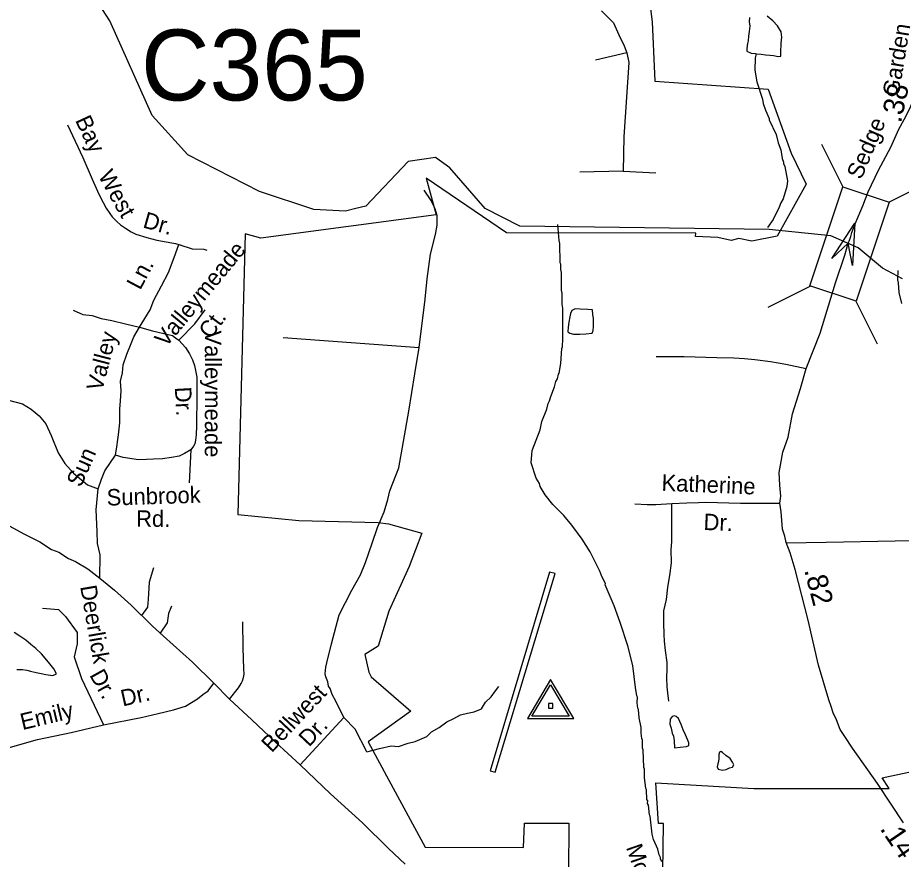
# Model space of a CAD drawing. Extents: x 1547597 to 1699558, y 810033 to 920809.
# Drawn here: x 1658932 to 1664043, y 855654 to 860524 of the extents above; entities that cross this region are included whole.
import ezdxf

# ---------------------------------------------------------------- set-up
doc = ezdxf.new("R2010")
doc.units = 0
for name, color, linetype in [('Exist Aviation Commercial or Municipal Perimeter Paved', 7, 'Continuous'), ('Exist Boundary Political City Limit New', 7, 'Continuous'), ('Exist Hydrographic Creek Single Shore', 7, 'Continuous'), ('Exist Hydrographic Misc Water Feature', 7, 'Continuous'), ('Exist Road Non-System Type 51', 7, 'Continuous'), ('Exist Road Non-System Type 51 Label', 7, 'Continuous'), ('Exist Road Secondary Mileage Hundredths English Label', 7, 'Continuous'), ('Exist Road Secondary Structure Culvert Number Label', 7, 'Continuous'), ('Exist Road Secondary Structure Standard Bridge Attributed CELL', 7, 'Continuous'), ('Exist Road Secondary Structure Standard Bridge CELL', 7, 'Continuous'), ('Exist Road Secondary Type 51 Attributed', 7, 'Continuous'), ('Exist Road Secondary Type 51 Label', 7, 'Continuous'), ('Exist Survey Geodetic Marker CELL', 7, 'Continuous'), ('Map Preparation Boundary City Limit Buffer Line', 7, 'Continuous')]:
    doc.layers.add(name, color=color, linetype=linetype)

msp = doc.modelspace()

# ---------------------------------------------------------------- linework, layer by layer
at = {"layer": 'Exist Aviation Commercial or Municipal Perimeter Paved'}
msp.add_lwpolyline([(1661664.5, 856166.4), (1661694.3, 856158), (1662040.8, 857307.8), (1662008.8, 857316), (1661664.5, 856166.4)], dxfattribs=at)
at = {"layer": 'Exist Boundary Political City Limit New'}
for points in [[(1663164.3, 861283.2), (1662922.8, 861272), (1662922.5, 861305), (1662626.8, 861305), (1662573.3, 860728.7), (1662603.2, 860499.7), (1662617, 860156.7)], [(1662617, 860156.7), (1663274, 860109.7), (1663406.1, 859740), (1663494, 859560.4), (1663325.3, 859259.7), (1663179.7, 859231), (1663104.4, 859246), (1663058.5, 859234.1), (1662982.8, 859251.7), (1662853.9, 859257.6), (1662855.2, 859277.7), (1661759.6, 859278.1), (1661294.8, 859595.7), (1661352.5, 859383.7), (1660339, 859247.5), (1660247.5, 859272.5), (1660205.2, 857648.5), (1660558.7, 857614.5), (1661017, 857603.5), (1661076.8, 857595.3), (1661269.7, 857540.6), (1661197.4, 857347.5), (1661078.7, 857089), (1661018.4, 856888), (1660941.1, 856838.6), (1660962.9, 856736.1), (1660976.5, 856708.9), (1661206.5, 856511), (1660959.4, 856333.7), (1661079.7, 856111.5), (1661289.5, 855723.8), (1661858, 855723), (1661864.3, 855863.5), (1662120, 855862.5)], [(1662120, 855862.5), (1662119, 855573), (1662217.7, 855379.4), (1661933, 855280), (1662650.8, 854603.3), (1662667.5, 855860.7), (1662638.5, 855860.8), (1662623.7, 856096.8), (1663191, 856063.2), (1663973.9, 856064.5), (1663932.8, 856125.9), (1664474.6, 856241.5)]]:
    msp.add_lwpolyline(points, dxfattribs=at)
at = {"layer": 'Exist Hydrographic Creek Single Shore'}
for points in [[(1660888.1, 859418.9), (1660829.3, 859403.6), (1660645.4, 859413.9), (1660330.3, 859518.8), (1659916.3, 859730.7), (1659710.3, 859958.1), (1659466.3, 860504.7), (1659360.3, 860671), (1659121.3, 860948.3)], [(1664050.4, 859013.1), (1663934.4, 859074.5), (1663794.3, 859192.2), (1663636.4, 859261.1), (1663278.3, 859297.9), (1661836.3, 859317.5), (1661637.3, 859419.9), (1661432.4, 859653.9), (1661349.3, 859714.7), (1661191.3, 859691.6), (1660946.3, 859434), (1660888.1, 859418.9)]]:
    msp.add_lwpolyline(points, dxfattribs=at)
at = {"layer": 'Exist Hydrographic Misc Water Feature'}
for points in [[(1663164.5, 860525), (1663164.2, 860499.9), (1663167.2, 860474.2), (1663163, 860444.2), (1663160.4, 860416.8), (1663156.7, 860389.5), (1663153.8, 860374.4), (1663149.5, 860345), (1663149.9, 860329.3), (1663174.8, 860319), (1663198.8, 860315.9), (1663204.1, 860315.4)], [(1663204.1, 860315.4), (1663232.2, 860312.6), (1663258.3, 860308.9), (1663283.5, 860307), (1663304.6, 860304.5), (1663330.8, 860299.7), (1663345.9, 860301.1), (1663346.1, 860322.4), (1663349, 860376.4), (1663352.8, 860410.4), (1663348.7, 860441.2), (1663326.8, 860476.6), (1663300.9, 860505.4), (1663266.6, 860532)], [(1663204.1, 860315.4), (1663198.1, 860292), (1663195.6, 860220.1), (1663207.1, 860152.1), (1663240.3, 860051.9), (1663244.2, 860027.9), (1663257.8, 859987.8), (1663279.5, 859939.7), (1663279.5, 859931.7), (1663318.8, 859847.4), (1663330.4, 859799.4), (1663346.1, 859759.2), (1663353.8, 859709.3), (1663361.6, 859687.2), (1663361.6, 859679.2), (1663369.5, 859663.1), (1663384.9, 859579.1), (1663380.7, 859547.1), (1663360.1, 859475.3), (1663346, 859451.5), (1663337.8, 859427.6), (1663301.3, 859355.9), (1663270.1, 859309.1)], [(1662657.7, 855639.8), (1662650, 855655.9), (1662650, 855663.9), (1662642.1, 855679.9), (1662634.4, 855712), (1662610.8, 855768.2), (1662603, 855800.2), (1662591.7, 855904.2), (1662587.8, 855912.2), (1662580.2, 855968.2), (1662576.2, 855976.3), (1662576.3, 855992.2), (1662572.4, 856000.3), (1662568.9, 856056.3), (1662564.9, 856064.3), (1662557.4, 856128.3), (1662557.7, 856176.3), (1662553.8, 856184.3), (1662550.5, 856288.2), (1662546.5, 856296.3), (1662546.9, 856344.3), (1662542.9, 856352.2), (1662539.1, 856384.2), (1662539.4, 856416.2), (1662527.8, 856472.3), (1662524.2, 856520.3), (1662520.2, 856528.3), (1662516.5, 856560.3), (1662516.7, 856592.3), (1662512.7, 856600.3), (1662505.1, 856648.3), (1662490, 856776.3), (1662460.8, 856888.5), (1662417.8, 857024.8), (1662382.6, 857121), (1662331.4, 857241.3), (1662331.5, 857249.3), (1662311.8, 857289.4), (1662300, 857321.5), (1662242.8, 857433.9), (1662197.4, 857506.2), (1662138, 857586.6), (1662090.5, 857642.9), (1662027, 857707.4), (1661983.4, 857763.7), (1661953.8, 857811.9), (1661949.9, 857828), (1661932.2, 857860.1), (1661902.8, 857948.3), (1661907.4, 858020.1), (1661954.1, 858139.7), (1661964.5, 858187.6), (1661993, 858259.3), (1662001.2, 858291.2), (1662009.3, 858307.1), (1662015.4, 858331.1), (1662037.8, 858386.8), (1662046, 858418.8), (1662054.1, 858434.7), (1662060.3, 858460.6), (1662064.3, 858466.5), (1662074.7, 858522.4), (1662079.3, 858610.3), (1662083.4, 858618.3), (1662085.8, 858666.3), (1662084.9, 858842.1), (1662081.1, 858866.1), (1662081.5, 858930.1), (1662077.7, 858946.1), (1662078.5, 859050), (1662074.6, 859066.1), (1662074.8, 859098), (1662070.8, 859106), (1662067.6, 859218), (1662063.7, 859234), (1662056.2, 859326.2)], [(1664047.2, 858870.2), (1664031.6, 858934.3), (1664028, 858990.3), (1664024.1, 859006.3), (1664024.5, 859061.4)], [(1662185.5, 858837.4), (1662156, 858838.7), (1662137.6, 858829.2), (1662130.8, 858812.8), (1662126.2, 858792.4), (1662121, 858761.8), (1662115.8, 858732.5), (1662114.8, 858706), (1662125.5, 858697.7), (1662147.3, 858692.3), (1662183.6, 858692.5), (1662219.5, 858693.6), (1662254.3, 858698.7), (1662260.5, 858714.2), (1662262.8, 858737.5), (1662263.8, 858785.5), (1662258.5, 858805.1), (1662257.1, 858832.3), (1662230.8, 858835.1), (1662185.5, 858837.4)], [(1658927.9, 856752.8), (1658959.9, 856751.6), (1658985.6, 856748.5), (1659006.2, 856743.2), (1659038.9, 856734.9), (1659068.7, 856728.2), (1659095.7, 856722.8), (1659134.8, 856716.6), (1659157.7, 856726.3), (1659141, 856756.4), (1659110.1, 856794.6), (1659069.3, 856842.1), (1659037.8, 856874.6), (1659008.7, 856897.1), (1658979.1, 856921.7), (1658944.6, 856945.7), (1658911.3, 856966)], [(1662731.4, 856483.6), (1662718.1, 856481), (1662705.8, 856465.2), (1662703.6, 856436.7), (1662711.5, 856412.9), (1662718, 856384.5), (1662726, 856366.6), (1662729.5, 856339.1), (1662731.3, 856299.2), (1662765.1, 856302.1), (1662800, 856305.8), (1662815.2, 856312.2), (1662814.8, 856328.4), (1662807.4, 856346.6), (1662794.8, 856374.8), (1662781.2, 856403), (1662770.8, 856433.3), (1662753.7, 856469.3), (1662741.2, 856481.2), (1662731.4, 856483.6)], [(1663000.1, 856278.3), (1662990.9, 856274.9), (1662988.7, 856261.2), (1662987.4, 856236.4), (1662985.7, 856220.2), (1662982.6, 856206.1), (1662979.2, 856189), (1662984.9, 856175.8), (1663009.3, 856169.3), (1663031, 856174.6), (1663050.4, 856182.7), (1663067.6, 856187.2), (1663075.2, 856200), (1663066.4, 856215.9), (1663053.3, 856237), (1663028.5, 856253.9), (1663008.3, 856272.4), (1663000.1, 856278.3)]]:
    msp.add_lwpolyline(points, dxfattribs=at)
at = {"layer": 'Exist Road Non-System Type 51'}
for p, q in [((1662455.2, 860319.5), (1662274.8, 860278.7)), ((1662434.8, 859635.3), (1662184.6, 859629.5)), ((1662434.8, 859635.3), (1662623.9, 859626.6)), ((1660468.1, 858673.5), (1661255.5, 858614.4)), ((1659933.5, 858023.1), (1659924.4, 857833.2)), ((1659718.3, 857340.7), (1659693.3, 857257.6)), ((1659693.3, 857257.6), (1659687.1, 857159.9)), ((1659687.1, 857159.9), (1659683, 857112.1)), ((1659076.7, 857108), (1659168, 857099.6)), ((1659168, 857099.6), (1659209.5, 857058.1)), ((1659683, 857112.1), (1659648.5, 857064.4)), ((1659822.1, 857118.3), (1659805.5, 857076.8)), ((1659209.5, 857058.1), (1659276, 856966.7)), ((1659805.5, 857076.8), (1659797.2, 857022.8)), ((1659797.2, 857022.8), (1659756.9, 856962.3)), ((1659276, 856966.7), (1659276, 856900.2)), ((1659276, 856900.2), (1659259.4, 856825.4)), ((1659259.4, 856825.4), (1659300.9, 856700.7)), ((1659300.9, 856700.7), (1659428.3, 856431.4)), ((1660567, 856200.4), (1660819, 856474))]:
    msp.add_line(p, q, dxfattribs=at)
for points in [[(1662309.7, 860564.1), (1662379.5, 860494.2), (1662408.6, 860424.3), (1662440.6, 860360.3), (1662455.2, 860319.5)], [(1662455.2, 860319.5), (1662466.8, 860264.2), (1662437.7, 859833.3), (1662434.8, 859635.3)], [(1659220.9, 859904.6), (1659309.7, 859714.1), (1659363, 859590), (1659402.4, 859501.7), (1659426, 859453.6), (1659444, 859421.4), (1659465.4, 859390.2), (1659479.6, 859371.3), (1659505.5, 859345.1), (1659527.3, 859325.1), (1659555.1, 859304.9), (1659589.1, 859284.6), (1659616.4, 859272), (1659678.7, 859252.2), (1659736.6, 859235.8), (1659845.2, 859216.4), (1659878.5, 859206.7)], [(1660819, 856474), (1660771.7, 856568.6), (1660751.8, 856608.1), (1660739.1, 856642.5), (1660729.5, 856655.9), (1660726.7, 856681.2), (1660715.4, 856709.3), (1660711.4, 856727.9), (1660715.5, 856765), (1660719.7, 856790.9), (1660748.3, 856900.8), (1660791.3, 857068.4), (1660864.6, 857211.8), (1660915.2, 857299.1), (1660943.3, 857372.3), (1660982.2, 857482.6), (1661013.6, 857573.3), (1661052.1, 857665.2), (1661073.8, 857736.5), (1661084.1, 857786.3), (1661137.4, 857920), (1661163.2, 858071.9), (1661194.2, 858247.6), (1661230.2, 858462.4), (1661255.5, 858614.4), (1661289.2, 858894.7), (1661300.5, 859013.5), (1661319.4, 859155.4), (1661349.9, 859269.1), (1661358.4, 859323), (1661359.5, 859378.8), (1661347.4, 859416.9), (1661333.3, 859445.3), (1661323.3, 859465.3), (1661283.6, 859525.2)], [(1659636.8, 858733.5), (1659698, 858833.2), (1659720, 858889.2), (1659764.5, 858973), (1659804.9, 859050.2), (1659837.6, 859136.4), (1659864.3, 859210.9)], [(1659864.3, 859210.9), (1659941.5, 859186.4), (1660009.8, 859184), (1660026.2, 859178.3)], [(1659252.7, 858830.8), (1659308.9, 858806.5), (1659362.4, 858800.5), (1659414.4, 858783.5), (1659476.4, 858772.2), (1659555.4, 858753), (1659636.8, 858733.5)], [(1659865.1, 858657.3), (1659957.7, 858752.6), (1660016.1, 858832.3)], [(1659499, 857992.8), (1659505, 858040.9), (1659511, 858082.5), (1659514.8, 858109.6), (1659519.1, 858145.6), (1659522.6, 858178.7), (1659523, 858258.8), (1659527.8, 858305.8), (1659530, 858364.6), (1659527.9, 858420.5), (1659538.5, 858469.1), (1659542.9, 858515.7), (1659563.2, 858577.5), (1659585.3, 858628.8), (1659603.5, 858676.7), (1659636.8, 858733.5)], [(1659636.8, 858733.5), (1659712.3, 858712), (1659828.6, 858684.6), (1659845.4, 858671.5), (1659865.1, 858657.3)], [(1659865.1, 858657.3), (1659902.9, 858615.1), (1659926.7, 858579), (1659944.4, 858544.8), (1659956, 858511.1), (1659967.8, 858442.7), (1659969.2, 858334.8), (1659966.3, 858162.8), (1659965.6, 858109.1), (1659961.8, 858078.8), (1659956.2, 858058.3), (1659949.5, 858045), (1659933.5, 858023.1)], [(1662624.6, 858563.6), (1662786.5, 858562.7), (1662976.3, 858557.6), (1663074.3, 858555), (1663136.5, 858551.2), (1663196.2, 858546.4), (1663286.4, 858534.7), (1663375.9, 858519.3), (1663493.7, 858494.7)], [(1657976.6, 858066.9), (1658108.5, 858319.3), (1658146.4, 858386.3), (1658181.3, 858418.3), (1658210.4, 858415.4), (1658294.7, 858383.4), (1658434.4, 858345.5), (1658611.9, 858325.1), (1658751.5, 858325.1), (1658879.5, 858310.6), (1658961, 858290.2), (1659010.4, 858258.2), (1659057, 858220.3), (1659094.8, 858173.7), (1659126.8, 858106.8), (1659167.5, 858004.9), (1659205.4, 857943.7), (1659254.8, 857888.4), (1659336.3, 857821.4), (1659397.4, 857798.2)], [(1659933.5, 858023.1), (1659897.4, 858001.3), (1659867.3, 857987.5), (1659822.3, 857978.6), (1659769.3, 857972), (1659717.4, 857969.3), (1659678.4, 857968.1), (1659632.1, 857965.7), (1659541.8, 857979.3), (1659499, 857992.8)], [(1659397.4, 857798.2), (1659418.1, 857853), (1659436.7, 857901.2), (1659499, 857992.8)], [(1659406.6, 857281.5), (1659409, 857415.3), (1659394.6, 857481), (1659392.2, 857551.5), (1659385.8, 857675.9), (1659397.4, 857798.2)], [(1662501.9, 857710.6), (1662574, 857707.1), (1662624.1, 857707.1), (1662715.8, 857712.7)], [(1662699, 856569.8), (1662693.4, 856617.7), (1662689.5, 856651.8), (1662687.9, 856701.7), (1662690, 856757.7), (1662688.3, 856793.7), (1662678.7, 856861.8), (1662673, 856915.7), (1662671.2, 856953.8), (1662670, 857022.8), (1662670.6, 857091.3), (1662684.3, 857156.7), (1662693.2, 857228.8), (1662704.7, 857295.2), (1662713.8, 857368.7), (1662712.2, 857446.8), (1662716, 857490.7), (1662715.6, 857570.9), (1662715.6, 857609), (1662715.8, 857712.7)], [(1662715.8, 857712.7), (1662802.4, 857717.1), (1662870.3, 857718.8), (1662913.3, 857721), (1663113.5, 857715.5), (1663341, 857715.6)], [(1658817.8, 857617.3), (1658972.1, 857534.7), (1659060.5, 857491.7), (1659127.3, 857446.3), (1659170.3, 857430.7), (1659225.6, 857395.4), (1659266.2, 857376.9), (1659337.4, 857334), (1659406.6, 857281.5), (1659492.6, 857212.2), (1659588.1, 857123.8), (1659709.8, 857004.3), (1659776.7, 856944.5), (1659942.8, 856794.9), (1660067.9, 856673.2), (1660156.9, 856580.2), (1660286.1, 856461.5), (1660423.2, 856332.7), (1660567, 856200.4), (1660741.3, 856033.1), (1660927.4, 855864.7), (1661077.2, 855717.1), (1661172.7, 855626.7)], [(1663377.7, 857484.2), (1663609.7, 857488.2), (1664007.5, 857495.9), (1664261.3, 857498.6)], [(1660156.9, 856580.2), (1660209.2, 856645.8), (1660225.4, 856671.7), (1660233.1, 856686.3), (1660239.1, 856705.2), (1660241.7, 856725.6), (1660239.9, 856755.6), (1660236.6, 856877.6), (1660235.4, 857027.7)], [(1658821, 856284.4), (1659047.3, 856347.9), (1659241.7, 856387.7), (1659428.3, 856431.4), (1659646.6, 856475.1), (1659744.4, 856497.4), (1659834.4, 856519.6), (1659902.5, 856541), (1659972.1, 856582.3), (1660002.8, 856606.7), (1660034.9, 856628.6), (1660067.9, 856673.2)], [(1660952.8, 856275.9), (1661025.3, 856295.9), (1661093.4, 856310.8), (1661134.5, 856306.8), (1661190.2, 856326.5), (1661231.8, 856335.6), (1661298.2, 856363.7), (1661326, 856390.9), (1661370, 856416.6), (1661413.9, 856449.9), (1661456, 856469.7), (1661494.6, 856490.7), (1661533.5, 856499.7), (1661573.5, 856507.5), (1661615, 856525.6), (1661637.6, 856564.1), (1661671, 856594), (1661696.9, 856628.8), (1661716, 856653.6)], [(1660952.8, 856275.9), (1660885.3, 856407.6), (1660819, 856474)]]:
    msp.add_lwpolyline(points, dxfattribs=at)
at = {"layer": 'Exist Road Secondary Structure Standard Bridge Attributed CELL'}
msp.add_lwpolyline([(1663640.7, 859130.3), (1663775, 859333.8), (1663760.4, 859090.4), (1663736.5, 859218.1)], close=True, dxfattribs=at)
at = {"layer": 'Exist Road Secondary Structure Standard Bridge CELL'}
for p, q in [((1663581, 859792.1), (1663704.5, 859545.3)), ((1664219.2, 859579.5), (1663972.4, 859456)), ((1663518.3, 858970.2), (1663271.5, 858846.7)), ((1663780.1, 858883), (1663903.6, 858636.2))]:
    msp.add_line(p, q, dxfattribs=at)
msp.add_lwpolyline([(1663972.4, 859456), (1663781.4, 858882.6), (1663513.5, 858971.8), (1663704.5, 859545.3)], close=True, dxfattribs=at)
at = {"layer": 'Exist Road Secondary Type 51 Attributed'}
for points in [[(1663736.5, 859218.1), (1663740.9, 859230.7), (1663752, 859258.4), (1663757.1, 859281.2), (1663776.9, 859330.4), (1663821.2, 859435.6), (1663851.6, 859516), (1663911.3, 859641.2), (1663983.3, 859774.9), (1664029.5, 859877.7), (1664060.4, 859934.3), (1664096.4, 860006.3), (1664122.1, 860073.2), (1664138.8, 860143), (1664149.2, 860190.8), (1664163.2, 860263.5), (1664178.6, 860386.9), (1664209.4, 860628.6), (1664260.8, 860973.2), (1664295, 861240)], [(1664057, 855864.8), (1663905, 856093), (1663761, 856297.1), (1663717, 856365.2), (1663689, 856405.2), (1663669, 856461.2), (1663649, 856501.2), (1663637, 856537.3), (1663625, 856577.3), (1663565, 856777.4), (1663505, 857037.6), (1663429, 857331.4), (1663401, 857427.4), (1663377, 857487.5), (1663369, 857523.5), (1663357, 857563.5), (1663349, 857663.6), (1663341, 857715.6), (1663347.1, 857754.4), (1663341, 857819.7), (1663337, 857891.7), (1663344.2, 857935.4), (1663358.2, 858010.2), (1663388.9, 858096.8), (1663414.1, 858231.2), (1663460.9, 858378.9), (1663493.7, 858494.7), (1663574.8, 858698.9), (1663663.4, 858989.7), (1663716, 859150.4), (1663736.5, 859218.1)]]:
    msp.add_lwpolyline(points, dxfattribs=at)
at = {"layer": 'Exist Survey Geodetic Marker CELL'}
for points in [[(1662148.6, 856469.2), (1662014.7, 856695.3), (1661881.2, 856469.2)], [(1662122.7, 856481.3), (1661907.2, 856481.3), (1662014.7, 856663.5)], [(1662027, 856527.9), (1662027, 856556.2), (1662002.7, 856556.2), (1662002.7, 856527.9)]]:
    msp.add_lwpolyline(points, close=True, dxfattribs=at)
at = {"layer": 'Map Preparation Boundary City Limit Buffer Line'}
for points in [[(1663164.3, 861283.2), (1662922.8, 861272), (1662922.5, 861305), (1662626.8, 861305), (1662573.3, 860728.7), (1662603.2, 860499.7), (1662617, 860156.7)], [(1662617, 860156.7), (1663274, 860109.7), (1663406.1, 859740), (1663494, 859560.4), (1663325.3, 859259.7), (1663179.7, 859231), (1663104.4, 859246), (1663058.5, 859234.1), (1662982.8, 859251.7), (1662853.9, 859257.6), (1662855.2, 859277.7), (1661759.6, 859278.1), (1661294.8, 859595.7), (1661352.5, 859383.7), (1660339, 859247.5), (1660247.5, 859272.5), (1660205.2, 857648.5), (1660558.7, 857614.5), (1661017, 857603.5), (1661076.8, 857595.3), (1661269.7, 857540.6), (1661197.4, 857347.5), (1661078.7, 857089), (1661018.4, 856888), (1660941.1, 856838.6), (1660962.9, 856736.1), (1660976.5, 856708.9), (1661206.5, 856511), (1660959.4, 856333.7), (1661079.7, 856111.5), (1661289.5, 855723.8), (1661858, 855723), (1661864.3, 855863.5), (1662120, 855862.5)], [(1662120, 855862.5), (1662119, 855573), (1662217.7, 855379.4), (1661933, 855280), (1662650.8, 854603.3), (1662667.5, 855860.7), (1662638.5, 855860.8), (1662623.7, 856096.8), (1663191, 856063.2), (1663973.9, 856064.5), (1663932.8, 856125.9), (1664474.6, 856241.5)]]:
    msp.add_lwpolyline(points, dxfattribs=at)

# ---------------------------------------------------------------- texts
at = {"layer": 'Exist Road Non-System Type 51 Label'}
for s, rotation, p in [('Bay', 294.9865, (1659263.1, 859930.5)), ('West', 299.1596, (1659395.4, 859609.4)), ('Dr.', 344.1988, (1659651.4, 859311)), ('Valleymeade', 50.4758, (1659789.7, 858612.1)), ('Ln.', 62.0006, (1659640.8, 858943.1)), ('Ct.', 53.7302, (1660048.4, 858659.4)), ('Valley', 75.5312, (1659420.6, 858357.6)), ('Valleymeade', 270.0047, (1660014.9, 858713.7)), ('Dr.', 273.0733, (1659841.1, 858385.8)), ('Sun', 66.2292, (1659298, 857802)), ('Katherine', 357.6479, (1662655.1, 857786.7)), ('Sunbrook', 1.7711, (1659448.5, 857700.3)), ('Rd.', 359.7878, (1659617.3, 857578)), ('Dr.', 357.6479, (1662898, 857559.7)), ('Deerlick', 279.8077, (1659293.4, 857232.4)), ('Dr.', 299.1057, (1659345.4, 856720.3)), ('Dr.', 12.6518, (1659539.9, 856538.2)), ('Bellwest', 46.7145, (1660401.5, 856266.6)), ('Emily', 13.3901, (1658959.9, 856401.6)), ('Dr.', 46.7145, (1660617.3, 856299.9)), ('Monitor', 289.1936, (1662449.8, 855723.4))]:
    msp.add_text(s, height=95, rotation=rotation, dxfattribs=at).set_placement(p)
at = {"layer": 'Exist Road Secondary Mileage Hundredths English Label'}
for s, rotation, p in [('.38', 77.7587, (1664041.1, 859910.3)), ('.82', 284.5044, (1663480.9, 857327.4)), ('.14', 304.2417, (1663916.5, 855830.8))]:
    msp.add_text(s, height=120, rotation=rotation, dxfattribs=at).set_placement(p)
at = {"layer": 'Exist Road Secondary Structure Culvert Number Label'}
msp.add_text('C365', height=410.1, dxfattribs=at).set_placement((1659646.1, 860044.9))
at = {"layer": 'Exist Road Secondary Type 51 Label'}
for s, rotation, p in [('Garden', 80.7195, (1664027.9, 860063.2)), ('Sedge', 66.9259, (1663811.3, 859582.3))]:
    msp.add_text(s, height=95, rotation=rotation, dxfattribs=at).set_placement(p)

doc.saveas('drawing.dxf')
